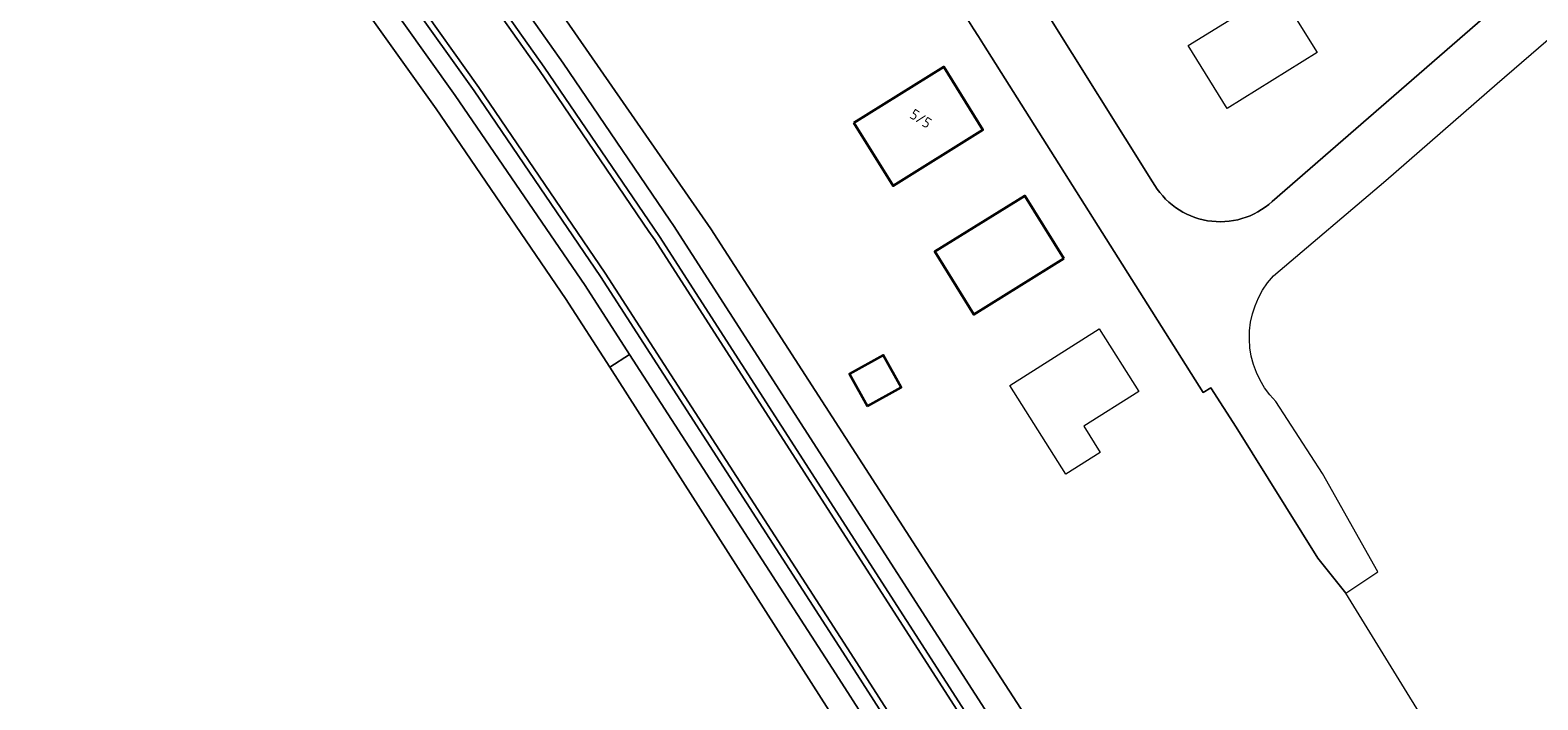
# Model space of a CAD drawing. Extents: x 184422 to 188298, y 343471 to 350189.
# Tile 485 of 513: x 187370 to 187499, y 349432 to 349490. Entities that reach past the tile are written whole.
import ezdxf
from ezdxf.enums import TextEntityAlignment as Align

# ---------------------------------------------------------------- set-up
doc = ezdxf.new("R2010")
doc.units = 0
for name, color, linetype, lineweight in [('B-WA-GR-GRAS-GV', 252, 'Continuous', 13), ('B-WA-OG-TERREIN_CULTUURSCHEIDING-GV', 252, 'Continuous', 18), ('B-WA-OG-TERREIN_ERF-GV', 252, 'Continuous', 18), ('B-WA-OG-WEG-GV', 252, 'Continuous', 18), ('B-WA-VH-VERHARDING_ASFALT-GV', 252, 'Continuous', 18), ('B-WA-VH-VERHARDING_BETONSTRAATSTEEN-GV', 252, 'Continuous', 18), ('B-WA-VH-VERHARDING_GESLOTEN-GV', 252, 'Continuous', 18), ('B-WE-OG-BEBOUWING-GV', 250, 'Continuous', 35), ('B-WE-OG-BEBOUWING-T18', 10, 'Continuous', 18)]:
    doc.layers.add(name, color=color, linetype=linetype, lineweight=lineweight)
doc.styles.add('NLCS-ISO-M500-T18', font='NLCS-ISO.ttf', dxfattribs={"height": 0.9})

msp = doc.modelspace()

# ---------------------------------------------------------------- linework, layer by layer
at = {"layer": 'B-WA-GR-GRAS-GV', "flags": 128}
msp.add_lwpolyline([(187440.698, 349427.798), (187419.631, 349460.793), (187415.853, 349466.662), (187404.805, 349482.848), (187393.414, 349498.83), (187390.81, 349502.388), (187388.158, 349505.978), (187375.395, 349522.888), (187374.121, 349524.273), (187373.699, 349524.923), (187375.593, 349525.627), (187374.096, 349526.922)], dxfattribs=at)
msp.add_lwpolyline([(187440.698, 349427.798), (187419.631, 349460.793), (187415.853, 349466.662), (187404.805, 349482.848), (187393.414, 349498.83), (187390.81, 349502.388), (187388.158, 349505.978), (187375.395, 349522.888), (187374.121, 349524.273), (187373.699, 349524.923), (187375.593, 349525.627), (187374.096, 349526.922)], dxfattribs=at)
msp.add_lwpolyline([(187440.698, 349427.798), (187419.631, 349460.793), (187415.853, 349466.662), (187404.805, 349482.848), (187393.414, 349498.83), (187390.81, 349502.388), (187388.158, 349505.978), (187375.395, 349522.888), (187374.121, 349524.273), (187373.699, 349524.923), (187375.593, 349525.627), (187374.096, 349526.922)], dxfattribs=at)
at = {"layer": 'B-WA-OG-TERREIN_CULTUURSCHEIDING-GV', "flags": 128}
for points in [[(187419.631, 349460.793), (187421.321, 349461.882), (187417.52, 349467.767), (187406.442, 349483.997), (187395.036, 349500), (187392.413, 349503.584), (187389.775, 349507.156), (187376.932, 349524.171), (187375.593, 349525.627), (187373.699, 349524.923), (187374.121, 349524.273), (187375.395, 349522.888), (187388.158, 349505.978), (187390.81, 349502.388), (187393.414, 349498.83), (187404.805, 349482.848), (187415.853, 349466.662)], [(187419.631, 349460.793), (187421.321, 349461.882), (187417.52, 349467.767), (187406.442, 349483.997), (187395.036, 349500), (187392.413, 349503.584), (187389.775, 349507.156), (187376.932, 349524.171), (187375.593, 349525.627), (187373.699, 349524.923), (187374.121, 349524.273), (187375.395, 349522.888), (187388.158, 349505.978), (187390.81, 349502.388), (187393.414, 349498.83), (187404.805, 349482.848), (187415.853, 349466.662)], [(187419.631, 349460.793), (187421.321, 349461.882), (187417.52, 349467.767), (187406.442, 349483.997), (187395.036, 349500), (187392.413, 349503.584), (187389.775, 349507.156), (187376.932, 349524.171), (187375.593, 349525.627), (187373.699, 349524.923), (187374.121, 349524.273), (187375.395, 349522.888), (187388.158, 349505.978), (187390.81, 349502.388), (187393.414, 349498.83), (187404.805, 349482.848), (187415.853, 349466.662)], [(187444.356, 349426.155), (187438.938, 349434.601), (187421.321, 349461.882), (187419.631, 349460.793), (187440.698, 349427.798), (187440.871, 349427.907), (187443.341, 349425.344)], [(187444.356, 349426.155), (187438.938, 349434.601), (187421.321, 349461.882), (187419.631, 349460.793), (187440.698, 349427.798), (187440.871, 349427.907), (187443.341, 349425.344)], [(187444.356, 349426.155), (187438.938, 349434.601), (187421.321, 349461.882), (187419.631, 349460.793), (187440.698, 349427.798), (187440.871, 349427.907), (187443.341, 349425.344)]]:
    msp.add_lwpolyline(points, close=True, dxfattribs=at)
at = {"layer": 'B-WA-OG-TERREIN_ERF-GV', "flags": 128}
for points in [[(187476.19, 349474.923), (187493.726, 349490.178), (187496.169, 349492.304), (187521.801, 349514.602), (187564.032, 349551.292)], [(187476.19, 349474.923), (187493.726, 349490.178), (187496.169, 349492.304), (187521.801, 349514.602), (187564.032, 349551.292)], [(187476.19, 349474.923), (187493.726, 349490.178), (187496.169, 349492.304), (187521.801, 349514.602), (187564.032, 349551.292)], [(187438.959, 349539.164), (187440.526, 349537.003), (187444.283, 349539.727), (187447.995, 349534.608), (187440.676, 349529.301), (187436.964, 349534.42), (187437.377, 349534.719), (187435.81, 349536.881), (187428.297, 349531.55), (187432.76, 349525.381), (187435.791, 349521.19), (187448.64, 349503.429), (187451.549, 349499.354), (187456.796, 349491.307), (187465.986, 349476.63)], [(187438.959, 349539.164), (187440.526, 349537.003), (187444.283, 349539.727), (187447.995, 349534.608), (187440.676, 349529.301), (187436.964, 349534.42), (187437.377, 349534.719), (187435.81, 349536.881), (187428.297, 349531.55), (187432.76, 349525.381), (187435.791, 349521.19), (187448.64, 349503.429), (187451.549, 349499.354), (187456.796, 349491.307), (187465.986, 349476.63)], [(187438.959, 349539.164), (187440.526, 349537.003), (187444.283, 349539.727), (187447.995, 349534.608), (187440.676, 349529.301), (187436.964, 349534.42), (187437.377, 349534.719), (187435.81, 349536.881), (187428.297, 349531.55), (187432.76, 349525.381), (187435.791, 349521.19), (187448.64, 349503.429), (187451.549, 349499.354), (187456.796, 349491.307), (187465.986, 349476.63)], [(187394.224, 349525.139), (187394.408, 349524.036), (187394.612, 349522.937), (187394.703, 349520.841), (187411.349, 349496.991), (187428.269, 349472.606), (187446.968, 349443.63), (187464.386, 349416.707), (187470.315, 349406.468), (187475.984, 349396.914), (187480.006, 349386.104), (187482.124, 349378.933), (187483.585, 349373.064), (187485.252, 349367.327), (187486.35, 349363.7), (187529.296, 349362.954), (187614.439, 349361.899)], [(187394.224, 349525.139), (187394.408, 349524.036), (187394.612, 349522.937), (187394.703, 349520.841), (187411.349, 349496.991), (187428.269, 349472.606), (187446.968, 349443.63), (187464.386, 349416.707), (187470.315, 349406.468), (187475.984, 349396.914), (187480.006, 349386.104), (187482.124, 349378.933), (187483.585, 349373.064), (187485.252, 349367.327), (187486.35, 349363.7), (187529.296, 349362.954), (187614.439, 349361.899)], [(187394.224, 349525.139), (187394.408, 349524.036), (187394.612, 349522.937), (187394.703, 349520.841), (187411.349, 349496.991), (187428.269, 349472.606), (187446.968, 349443.63), (187464.386, 349416.707), (187470.315, 349406.468), (187475.984, 349396.914), (187480.006, 349386.104), (187482.124, 349378.933), (187483.585, 349373.064), (187485.252, 349367.327), (187486.35, 349363.7), (187529.296, 349362.954), (187614.439, 349361.899)], [(187482.483, 349441.473), (187480.092, 349444.464), (187473.113, 349455.656), (187470.97, 349459.035), (187470.307, 349458.618), (187451.545, 349488.355)], [(187482.483, 349441.473), (187480.092, 349444.464), (187473.113, 349455.656), (187470.97, 349459.035), (187470.307, 349458.618), (187451.545, 349488.355)], [(187482.483, 349441.473), (187480.092, 349444.464), (187473.113, 349455.656), (187470.97, 349459.035), (187470.307, 349458.618), (187451.545, 349488.355)], [(187547.73, 349391.293), (187546.053, 349391.291), (187535.846, 349391.594), (187527.663, 349391.861), (187521.678, 349393.296), (187516.365, 349395.612), (187511.186, 349399.473), (187505.092, 349406.421), (187493.798, 349423.134), (187482.483, 349441.473)], [(187547.73, 349391.293), (187546.053, 349391.291), (187535.846, 349391.594), (187527.663, 349391.861), (187521.678, 349393.296), (187516.365, 349395.612), (187511.186, 349399.473), (187505.092, 349406.421), (187493.798, 349423.134), (187482.483, 349441.473)], [(187547.73, 349391.293), (187546.053, 349391.291), (187535.846, 349391.594), (187527.663, 349391.861), (187521.678, 349393.296), (187516.365, 349395.612), (187511.186, 349399.473), (187505.092, 349406.421), (187493.798, 349423.134), (187482.483, 349441.473)]]:
    msp.add_lwpolyline(points, dxfattribs=at)
at = {"layer": 'B-WA-OG-TERREIN_ERF-GV'}
for points in [[(187451.545, 349488.355, 0.016397), (187444.452, 349498.852)], [(187451.545, 349488.355, 0.016397), (187444.452, 349498.852)], [(187451.545, 349488.355, 0.016397), (187444.452, 349498.852)], [(187465.986, 349476.63, 0.4860245), (187476.19, 349474.923)], [(187465.986, 349476.63, 0.4860245), (187476.19, 349474.923)], [(187465.986, 349476.63, 0.4860245), (187476.19, 349474.923)]]:
    msp.add_lwpolyline(points, format="xyb", dxfattribs=at)
at = {"layer": 'B-WA-OG-TERREIN_ERF-GV', "flags": 128}
for points in [[(187476.702, 349493.023), (187480.04, 349487.653), (187472.362, 349482.881), (187469.024, 349488.252)], [(187476.702, 349493.023), (187480.04, 349487.653), (187472.362, 349482.881), (187469.024, 349488.252)], [(187476.702, 349493.023), (187480.04, 349487.653), (187472.362, 349482.881), (187469.024, 349488.252)], [(187440.482, 349481.651), (187448.158, 349486.427), (187451.498, 349481.058), (187443.822, 349476.283)], [(187440.482, 349481.651), (187448.158, 349486.427), (187451.498, 349481.058), (187443.822, 349476.283)], [(187440.482, 349481.651), (187448.158, 349486.427), (187451.498, 349481.058), (187443.822, 349476.283)], [(187458.408, 349470.057), (187450.726, 349465.291), (187447.393, 349470.664), (187455.075, 349475.43)], [(187458.408, 349470.057), (187450.726, 349465.291), (187447.393, 349470.664), (187455.075, 349475.43)], [(187458.408, 349470.057), (187450.726, 349465.291), (187447.393, 349470.664), (187455.075, 349475.43)], [(187461.433, 349464.063), (187464.809, 349458.723), (187460.1, 349455.747), (187461.516, 349453.507), (187458.583, 349451.653), (187453.792, 349459.233)], [(187461.433, 349464.063), (187464.809, 349458.723), (187460.1, 349455.747), (187461.516, 349453.507), (187458.583, 349451.653), (187453.792, 349459.233)], [(187461.433, 349464.063), (187464.809, 349458.723), (187460.1, 349455.747), (187461.516, 349453.507), (187458.583, 349451.653), (187453.792, 349459.233)]]:
    msp.add_lwpolyline(points, close=True, dxfattribs=at)
at = {"layer": 'B-WA-OG-WEG-GV', "flags": 128}
msp.add_lwpolyline([(187482.862, 349363.761), (187486.35, 349363.7), (187485.252, 349367.327), (187483.585, 349373.064), (187482.124, 349378.933), (187480.006, 349386.104), (187475.984, 349396.914), (187470.315, 349406.468), (187464.386, 349416.707), (187446.968, 349443.63), (187428.269, 349472.606), (187411.349, 349496.991), (187394.703, 349520.841), (187386.599, 349529.886), (187385.11, 349528.774), (187385.504, 349528.294), (187385.31, 349528.123), (187397.154, 349512.547), (187401.765, 349506.293), (187406.324, 349500), (187415.66, 349486.747), (187424.759, 349473.329), (187425.086, 349472.885), (187463.577, 349413.051)], dxfattribs=at)
msp.add_lwpolyline([(187482.862, 349363.761), (187486.35, 349363.7), (187485.252, 349367.327), (187483.585, 349373.064), (187482.124, 349378.933), (187480.006, 349386.104), (187475.984, 349396.914), (187470.315, 349406.468), (187464.386, 349416.707), (187446.968, 349443.63), (187428.269, 349472.606), (187411.349, 349496.991), (187394.703, 349520.841), (187386.599, 349529.886), (187385.11, 349528.774), (187385.504, 349528.294), (187385.31, 349528.123), (187397.154, 349512.547), (187401.765, 349506.293), (187406.324, 349500), (187415.66, 349486.747), (187424.759, 349473.329), (187425.086, 349472.885), (187463.577, 349413.051)], dxfattribs=at)
msp.add_lwpolyline([(187482.862, 349363.761), (187486.35, 349363.7), (187485.252, 349367.327), (187483.585, 349373.064), (187482.124, 349378.933), (187480.006, 349386.104), (187475.984, 349396.914), (187470.315, 349406.468), (187464.386, 349416.707), (187446.968, 349443.63), (187428.269, 349472.606), (187411.349, 349496.991), (187394.703, 349520.841), (187386.599, 349529.886), (187385.11, 349528.774), (187385.504, 349528.294), (187385.31, 349528.123), (187397.154, 349512.547), (187401.765, 349506.293), (187406.324, 349500), (187415.66, 349486.747), (187424.759, 349473.329), (187425.086, 349472.885), (187463.577, 349413.051)], dxfattribs=at)
at = {"layer": 'B-WA-VH-VERHARDING_ASFALT-GV', "flags": 128}
for points in [[(187370.142, 349529.088), (187371.191, 349528.669), (187372.203, 349528.168), (187373.174, 349527.583), (187374.096, 349526.922), (187375.593, 349525.627), (187376.932, 349524.171), (187389.775, 349507.156), (187392.413, 349503.584), (187395.036, 349500), (187406.442, 349483.997), (187417.52, 349467.767), (187421.321, 349461.882), (187438.938, 349434.601), (187444.356, 349426.155), (187445.826, 349423.864), (187449.131, 349418.653), (187452.921, 349412.791), (187456.056, 349407.775), (187459.653, 349402.02), (187462.077, 349397.528)], [(187370.142, 349529.088), (187371.191, 349528.669), (187372.203, 349528.168), (187373.174, 349527.583), (187374.096, 349526.922), (187375.593, 349525.627), (187376.932, 349524.171), (187389.775, 349507.156), (187392.413, 349503.584), (187395.036, 349500), (187406.442, 349483.997), (187417.52, 349467.767), (187421.321, 349461.882), (187438.938, 349434.601), (187444.356, 349426.155), (187445.826, 349423.864), (187449.131, 349418.653), (187452.921, 349412.791), (187456.056, 349407.775), (187459.653, 349402.02), (187462.077, 349397.528)], [(187370.142, 349529.088), (187371.191, 349528.669), (187372.203, 349528.168), (187373.174, 349527.583), (187374.096, 349526.922), (187375.593, 349525.627), (187376.932, 349524.171), (187389.775, 349507.156), (187392.413, 349503.584), (187395.036, 349500), (187406.442, 349483.997), (187417.52, 349467.767), (187421.321, 349461.882), (187438.938, 349434.601), (187444.356, 349426.155), (187445.826, 349423.864), (187449.131, 349418.653), (187452.921, 349412.791), (187456.056, 349407.775), (187459.653, 349402.02), (187462.077, 349397.528)], [(187463.577, 349413.051), (187425.086, 349472.885), (187424.759, 349473.329), (187415.66, 349486.747), (187406.324, 349500), (187401.765, 349506.293), (187397.154, 349512.547), (187385.31, 349528.123), (187384.179, 349529.61)], [(187463.577, 349413.051), (187425.086, 349472.885), (187424.759, 349473.329), (187415.66, 349486.747), (187406.324, 349500), (187401.765, 349506.293), (187397.154, 349512.547), (187385.31, 349528.123), (187384.179, 349529.61)], [(187463.577, 349413.051), (187425.086, 349472.885), (187424.759, 349473.329), (187415.66, 349486.747), (187406.324, 349500), (187401.765, 349506.293), (187397.154, 349512.547), (187385.31, 349528.123), (187384.179, 349529.61)], [(187461.989, 349411.746), (187423.481, 349471.66), (187422.975, 349472.368), (187413.633, 349486.132), (187404.035, 349499.709), (187399.766, 349505.571), (187395.448, 349511.4), (187383.873, 349526.651), (187384.271, 349526.954), (187384.119, 349527.154)], [(187461.989, 349411.746), (187423.481, 349471.66), (187422.975, 349472.368), (187413.633, 349486.132), (187404.035, 349499.709), (187399.766, 349505.571), (187395.448, 349511.4), (187383.873, 349526.651), (187384.271, 349526.954), (187384.119, 349527.154)], [(187461.989, 349411.746), (187423.481, 349471.66), (187422.975, 349472.368), (187413.633, 349486.132), (187404.035, 349499.709), (187399.766, 349505.571), (187395.448, 349511.4), (187383.873, 349526.651), (187384.271, 349526.954), (187384.119, 349527.154)], [(187384.119, 349527.154), (187384.271, 349526.954), (187395.848, 349511.7), (187400.169, 349505.867), (187404.441, 349500), (187414.044, 349486.417), (187423.385, 349472.654), (187423.895, 349471.941), (187462.408, 349412.02)], [(187384.119, 349527.154), (187384.271, 349526.954), (187395.848, 349511.7), (187400.169, 349505.867), (187404.441, 349500), (187414.044, 349486.417), (187423.385, 349472.654), (187423.895, 349471.941), (187462.408, 349412.02)], [(187384.119, 349527.154), (187384.271, 349526.954), (187395.848, 349511.7), (187400.169, 349505.867), (187404.441, 349500), (187414.044, 349486.417), (187423.385, 349472.654), (187423.895, 349471.941), (187462.408, 349412.02)], [(187379.33, 349523.462), (187379.454, 349523.298), (187379.853, 349523.6), (187391.445, 349508.322), (187394.405, 349504.314), (187397.344, 349500.292), (187408.458, 349484.661), (187419.254, 349468.802), (187440.22, 349436.326), (187450.235, 349420.7)], [(187379.33, 349523.462), (187379.454, 349523.298), (187379.853, 349523.6), (187391.445, 349508.322), (187394.405, 349504.314), (187397.344, 349500.292), (187408.458, 349484.661), (187419.254, 349468.802), (187440.22, 349436.326), (187450.235, 349420.7)], [(187379.33, 349523.462), (187379.454, 349523.298), (187379.853, 349523.6), (187391.445, 349508.322), (187394.405, 349504.314), (187397.344, 349500.292), (187408.458, 349484.661), (187419.254, 349468.802), (187440.22, 349436.326), (187450.235, 349420.7)], [(187475.253, 349341.406), (187474.181, 349272.349), (187475.688, 349272.326), (187476.546, 349329.025), (187476.765, 349342.381), (187476.525, 349351.159), (187475.483, 349361.319), (187473.827, 349370.16), (187471.733, 349378.035), (187467.831, 349388.913), (187464.462, 349396.252), (187460.774, 349403.055), (187458.282, 349407.235), (187449.814, 349420.43), (187439.799, 349436.056), (187418.837, 349468.526), (187408.048, 349484.375), (187396.938, 349500), (187394.002, 349504.018), (187391.045, 349508.022), (187379.454, 349523.298), (187379.33, 349523.462)], [(187475.253, 349341.406), (187474.181, 349272.349), (187475.688, 349272.326), (187476.546, 349329.025), (187476.765, 349342.381), (187476.525, 349351.159), (187475.483, 349361.319), (187473.827, 349370.16), (187471.733, 349378.035), (187467.831, 349388.913), (187464.462, 349396.252), (187460.774, 349403.055), (187458.282, 349407.235), (187449.814, 349420.43), (187439.799, 349436.056), (187418.837, 349468.526), (187408.048, 349484.375), (187396.938, 349500), (187394.002, 349504.018), (187391.045, 349508.022), (187379.454, 349523.298), (187379.33, 349523.462)], [(187475.253, 349341.406), (187474.181, 349272.349), (187475.688, 349272.326), (187476.546, 349329.025), (187476.765, 349342.381), (187476.525, 349351.159), (187475.483, 349361.319), (187473.827, 349370.16), (187471.733, 349378.035), (187467.831, 349388.913), (187464.462, 349396.252), (187460.774, 349403.055), (187458.282, 349407.235), (187449.814, 349420.43), (187439.799, 349436.056), (187418.837, 349468.526), (187408.048, 349484.375), (187396.938, 349500), (187394.002, 349504.018), (187391.045, 349508.022), (187379.454, 349523.298), (187379.33, 349523.462)]]:
    msp.add_lwpolyline(points, dxfattribs=at)
at = {"layer": 'B-WA-VH-VERHARDING_BETONSTRAATSTEEN-GV', "flags": 128}
for points in [[(187462.408, 349412.02), (187423.895, 349471.941), (187423.385, 349472.654), (187414.044, 349486.417), (187404.441, 349500), (187400.169, 349505.867), (187395.848, 349511.7), (187384.271, 349526.954), (187383.873, 349526.651), (187395.448, 349511.4), (187399.766, 349505.571), (187404.035, 349499.709), (187413.633, 349486.132), (187422.975, 349472.368), (187423.481, 349471.66), (187461.989, 349411.746)], [(187462.408, 349412.02), (187423.895, 349471.941), (187423.385, 349472.654), (187414.044, 349486.417), (187404.441, 349500), (187400.169, 349505.867), (187395.848, 349511.7), (187384.271, 349526.954), (187383.873, 349526.651), (187395.448, 349511.4), (187399.766, 349505.571), (187404.035, 349499.709), (187413.633, 349486.132), (187422.975, 349472.368), (187423.481, 349471.66), (187461.989, 349411.746)], [(187462.408, 349412.02), (187423.895, 349471.941), (187423.385, 349472.654), (187414.044, 349486.417), (187404.441, 349500), (187400.169, 349505.867), (187395.848, 349511.7), (187384.271, 349526.954), (187383.873, 349526.651), (187395.448, 349511.4), (187399.766, 349505.571), (187404.035, 349499.709), (187413.633, 349486.132), (187422.975, 349472.368), (187423.481, 349471.66), (187461.989, 349411.746)], [(187450.235, 349420.7), (187440.22, 349436.326), (187419.254, 349468.802), (187408.458, 349484.661), (187397.344, 349500.292), (187394.405, 349504.314), (187391.445, 349508.322), (187379.853, 349523.6), (187379.454, 349523.298), (187391.045, 349508.022), (187394.002, 349504.018), (187396.938, 349500), (187408.048, 349484.375), (187418.837, 349468.526), (187439.799, 349436.056), (187449.814, 349420.43)], [(187450.235, 349420.7), (187440.22, 349436.326), (187419.254, 349468.802), (187408.458, 349484.661), (187397.344, 349500.292), (187394.405, 349504.314), (187391.445, 349508.322), (187379.853, 349523.6), (187379.454, 349523.298), (187391.045, 349508.022), (187394.002, 349504.018), (187396.938, 349500), (187408.048, 349484.375), (187418.837, 349468.526), (187439.799, 349436.056), (187449.814, 349420.43)], [(187450.235, 349420.7), (187440.22, 349436.326), (187419.254, 349468.802), (187408.458, 349484.661), (187397.344, 349500.292), (187394.405, 349504.314), (187391.445, 349508.322), (187379.853, 349523.6), (187379.454, 349523.298), (187391.045, 349508.022), (187394.002, 349504.018), (187396.938, 349500), (187408.048, 349484.375), (187418.837, 349468.526), (187439.799, 349436.056), (187449.814, 349420.43)]]:
    msp.add_lwpolyline(points, dxfattribs=at)
at = {"layer": 'B-WA-VH-VERHARDING_GESLOTEN-GV', "flags": 128}
for points in [[(187564.032, 349551.292), (187521.801, 349514.602), (187496.169, 349492.304), (187493.726, 349490.178), (187476.19, 349474.923)], [(187564.032, 349551.292), (187521.801, 349514.602), (187496.169, 349492.304), (187493.726, 349490.178), (187476.19, 349474.923)], [(187564.032, 349551.292), (187521.801, 349514.602), (187496.169, 349492.304), (187493.726, 349490.178), (187476.19, 349474.923)], [(187465.986, 349476.63), (187456.796, 349491.307), (187451.549, 349499.354), (187448.64, 349503.429), (187435.791, 349521.19), (187432.76, 349525.381), (187428.297, 349531.55), (187426.868, 349533.525), (187427.349, 349533.871), (187426.404, 349535.198), (187425.939, 349534.845), (187425.475, 349535.489), (187425.225, 349535.299)], [(187465.986, 349476.63), (187456.796, 349491.307), (187451.549, 349499.354), (187448.64, 349503.429), (187435.791, 349521.19), (187432.76, 349525.381), (187428.297, 349531.55), (187426.868, 349533.525), (187427.349, 349533.871), (187426.404, 349535.198), (187425.939, 349534.845), (187425.475, 349535.489), (187425.225, 349535.299)], [(187465.986, 349476.63), (187456.796, 349491.307), (187451.549, 349499.354), (187448.64, 349503.429), (187435.791, 349521.19), (187432.76, 349525.381), (187428.297, 349531.55), (187426.868, 349533.525), (187427.349, 349533.871), (187426.404, 349535.198), (187425.939, 349534.845), (187425.475, 349535.489), (187425.225, 349535.299)], [(187476.306, 349468.58), (187485.903, 349476.737), (187495.404, 349485.008), (187507.657, 349495.612)], [(187476.306, 349468.58), (187485.903, 349476.737), (187495.404, 349485.008), (187507.657, 349495.612)], [(187476.306, 349468.58), (187485.903, 349476.737), (187495.404, 349485.008), (187507.657, 349495.612)], [(187451.545, 349488.355), (187470.307, 349458.618), (187470.97, 349459.035), (187473.113, 349455.656), (187480.092, 349444.464), (187482.483, 349441.473), (187485.207, 349443.307), (187480.498, 349451.704), (187476.519, 349457.853)], [(187451.545, 349488.355), (187470.307, 349458.618), (187470.97, 349459.035), (187473.113, 349455.656), (187480.092, 349444.464), (187482.483, 349441.473), (187485.207, 349443.307), (187480.498, 349451.704), (187476.519, 349457.853)], [(187451.545, 349488.355), (187470.307, 349458.618), (187470.97, 349459.035), (187473.113, 349455.656), (187480.092, 349444.464), (187482.483, 349441.473), (187485.207, 349443.307), (187480.498, 349451.704), (187476.519, 349457.853)]]:
    msp.add_lwpolyline(points, dxfattribs=at)
at = {"layer": 'B-WA-VH-VERHARDING_GESLOTEN-GV'}
for points in [[(187444.452, 349498.852, -0.016397), (187451.545, 349488.355)], [(187444.452, 349498.852, -0.016397), (187451.545, 349488.355)], [(187444.452, 349498.852, -0.016397), (187451.545, 349488.355)], [(187476.19, 349474.923, -0.4860245), (187465.986, 349476.63)], [(187476.19, 349474.923, -0.4860245), (187465.986, 349476.63)], [(187476.19, 349474.923, -0.4860245), (187465.986, 349476.63)], [(187476.519, 349457.853, -0.4037494), (187476.306, 349468.58)], [(187476.519, 349457.853, -0.4037494), (187476.306, 349468.58)], [(187476.519, 349457.853, -0.4037494), (187476.306, 349468.58)]]:
    msp.add_lwpolyline(points, format="xyb", dxfattribs=at)
at = {"layer": 'B-WE-OG-BEBOUWING-GV', "flags": 128}
for points in [[(187440.482, 349481.651), (187443.822, 349476.283), (187451.498, 349481.058), (187448.158, 349486.427)], [(187440.482, 349481.651), (187443.822, 349476.283), (187451.498, 349481.058), (187448.158, 349486.427)], [(187440.482, 349481.651), (187443.822, 349476.283), (187451.498, 349481.058), (187448.158, 349486.427)], [(187458.408, 349470.057), (187455.075, 349475.43), (187447.393, 349470.664), (187450.726, 349465.291)], [(187458.408, 349470.057), (187455.075, 349475.43), (187447.393, 349470.664), (187450.726, 349465.291)], [(187458.408, 349470.057), (187455.075, 349475.43), (187447.393, 349470.664), (187450.726, 349465.291)], [(187441.647, 349457.455), (187444.506, 349459.041), (187442.976, 349461.798), (187440.117, 349460.212)], [(187441.647, 349457.455), (187444.506, 349459.041), (187442.976, 349461.798), (187440.117, 349460.212)], [(187441.647, 349457.455), (187444.506, 349459.041), (187442.976, 349461.798), (187440.117, 349460.212)]]:
    msp.add_lwpolyline(points, close=True, dxfattribs=at)

# ---------------------------------------------------------------- texts
at = {"layer": 'B-WE-OG-BEBOUWING-T18', "style": 'NLCS-ISO-M500-T18'}
msp.add_text('5/5', height=0.9, rotation=327.1, dxfattribs=at).set_placement((187446.193, 349482.014), align=Align.MIDDLE)
msp.add_text('5/5', height=0.9, rotation=327.1, dxfattribs=at).set_placement((187446.193, 349482.014), align=Align.MIDDLE)
msp.add_text('5/5', height=0.9, rotation=327.1, dxfattribs=at).set_placement((187446.193, 349482.014), align=Align.MIDDLE)

doc.saveas('drawing.dxf')
